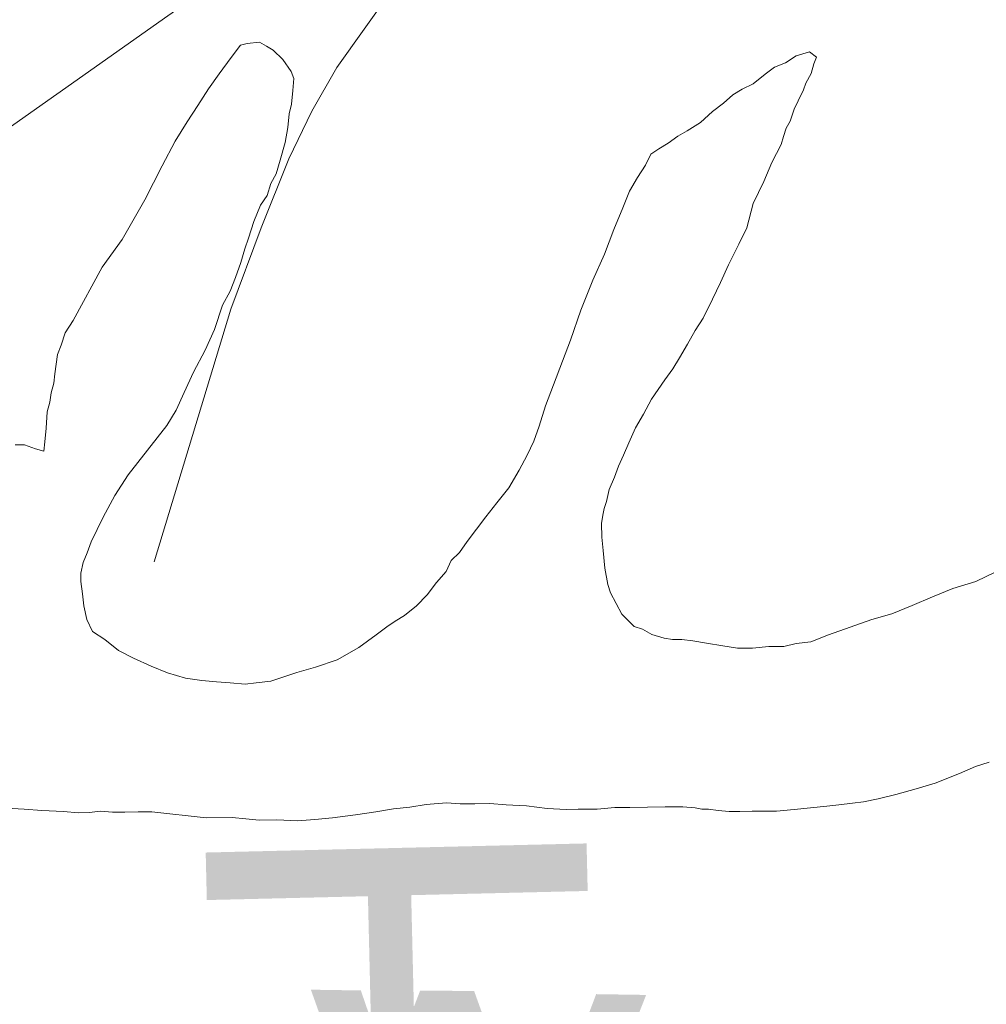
# Model space of a CAD drawing. Header units: feet. Extents: x 92 to 141.3, y -5 to 23.6.
# Tile 240 of 651: x 121.698 to 121.991, y 11.284 to 11.582. Entities that reach past the tile are written whole.
import ezdxf

# ---------------------------------------------------------------- set-up
doc = ezdxf.new("R2010")
doc.units = ezdxf.units.FT
doc.header["$MEASUREMENT"] = 0
doc.layers.add('CUY - Design$0$GM_X_Major_River', color=5, linetype='Continuous', lineweight=13)
doc.layers.add('CUY - Design$0$GM_X_Rail_Line', color=7, linetype='Continuous', lineweight=13)
doc.layers.add('TX_X_20', color=7, linetype='Continuous')
doc.styles.add('CUY - Design$0$Styledgn030', font='dgn030.shx')

msp = doc.modelspace()

# ---------------------------------------------------------------- linework, layer by layer
at = {"layer": 'CUY - Design$0$GM_X_Major_River', "flags": 128}
for points in [[(121.8876, 11.53822), (121.88518, 11.53448), (121.88276, 11.53032), (121.88077, 11.52534), (121.87797, 11.51871), (121.87519, 11.51124), (121.87159, 11.50336), (121.868, 11.49424), (121.86482, 11.48511), (121.85726, 11.46521), (121.85528, 11.459), (121.8537, 11.45444), (121.85169, 11.45028), (121.84928, 11.44572), (121.84606, 11.44031), (121.84241, 11.43573), (121.83916, 11.43156), (121.83633, 11.42781), (121.83349, 11.42406), (121.83107, 11.42073), (121.82863, 11.41823), (121.82702, 11.4149), (121.82418, 11.41157), (121.82134, 11.40782), (121.81809, 11.40448), (121.81442, 11.40154), (121.81155, 11.39986), (121.8091, 11.39818), (121.80584, 11.39566), (121.80053, 11.39188), (121.79398, 11.38809), (121.78741, 11.38594), (121.78167, 11.38423), (121.77386, 11.38165), (121.76933, 11.38119), (121.76604, 11.38073), (121.7615, 11.38109), (121.75737, 11.38145), (121.75283, 11.38181), (121.74787, 11.38258), (121.74249, 11.38416), (121.73751, 11.38617), (121.73212, 11.38858), (121.72755, 11.391), (121.72338, 11.39425), (121.71963, 11.39668), (121.71793, 11.40037), (121.71705, 11.40449), (121.71659, 11.4082), (121.71613, 11.41191), (121.71609, 11.41438), (121.71687, 11.4177), (121.71807, 11.4206), (121.71926, 11.42392), (121.72287, 11.43139), (121.72649, 11.43804), (121.73053, 11.44428), (121.74228, 11.45928), (121.74511, 11.46385), (121.74751, 11.46925), (121.75031, 11.47547), (121.75393, 11.48212), (121.75673, 11.48835), (121.7591, 11.4958), (121.76152, 11.49996), (121.76311, 11.50411), (121.7647, 11.50867), (121.76588, 11.51281), (121.76707, 11.51612), (121.76865, 11.5211), (121.77065, 11.52607), (121.77267, 11.52899), (121.77385, 11.53272), (121.77547, 11.53563), (121.77665, 11.53977), (121.77822, 11.54515), (121.77898, 11.5497), (121.77934, 11.55383), (121.78012, 11.55673), (121.78048, 11.56086), (121.78084, 11.56458), (121.77999, 11.56664), (121.77746, 11.57032), (121.77454, 11.57318), (121.77246, 11.57439), (121.77038, 11.5756), (121.76667, 11.57514), (121.76462, 11.5747), (121.76178, 11.57096), (121.75814, 11.56596), (121.7549, 11.56138), (121.75167, 11.55639), (121.74844, 11.55139), (121.74481, 11.54557), (121.74079, 11.53809), (121.73557, 11.52771), (121.72872, 11.51566), (121.72265, 11.50733), (121.7138, 11.49113), (121.71138, 11.48738), (121.71019, 11.48365)], [(121.71019, 11.48365), (121.71138, 11.48738), (121.7138, 11.49113), (121.72265, 11.50733), (121.72872, 11.51566), (121.73557, 11.52771), (121.74079, 11.53809), (121.74481, 11.54557), (121.74844, 11.55139), (121.75167, 11.55639), (121.7549, 11.56138), (121.75814, 11.56596), (121.76178, 11.57096), (121.76462, 11.5747), (121.76667, 11.57514), (121.77038, 11.5756), (121.77246, 11.57439), (121.77454, 11.57318), (121.77746, 11.57032), (121.77999, 11.56664), (121.78084, 11.56458), (121.78048, 11.56086), (121.78012, 11.55673), (121.77934, 11.55383), (121.77898, 11.5497), (121.77822, 11.54515), (121.77665, 11.53977), (121.77547, 11.53563), (121.77385, 11.53272), (121.77267, 11.52899), (121.77065, 11.52607), (121.76865, 11.5211), (121.76707, 11.51612), (121.76588, 11.51281), (121.7647, 11.50867), (121.76311, 11.50411), (121.76152, 11.49996), (121.7591, 11.4958), (121.75673, 11.48835), (121.75393, 11.48212), (121.75031, 11.47547), (121.74751, 11.46925), (121.74511, 11.46385), (121.74228, 11.45928), (121.73053, 11.44428), (121.72649, 11.43804), (121.72287, 11.43139), (121.71926, 11.42392), (121.71807, 11.4206), (121.71687, 11.4177), (121.71609, 11.41438), (121.71613, 11.41191), (121.71659, 11.4082), (121.71705, 11.40449), (121.71793, 11.40037), (121.71963, 11.39668), (121.72338, 11.39425), (121.72755, 11.391), (121.73212, 11.38858), (121.73751, 11.38617), (121.74249, 11.38416), (121.74787, 11.38258), (121.75283, 11.38181), (121.75737, 11.38145), (121.7615, 11.38109), (121.76604, 11.38073), (121.76933, 11.38119), (121.77386, 11.38165), (121.78167, 11.38423), (121.78741, 11.38594), (121.79398, 11.38809), (121.80053, 11.39188), (121.80584, 11.39566), (121.8091, 11.39818), (121.81155, 11.39986), (121.81442, 11.40154), (121.81809, 11.40448), (121.82134, 11.40782), (121.82418, 11.41157), (121.82702, 11.4149), (121.82863, 11.41823), (121.83107, 11.42073), (121.83349, 11.42406), (121.83633, 11.42781), (121.83916, 11.43156), (121.84241, 11.43573), (121.84606, 11.44031), (121.84928, 11.44572), (121.85169, 11.45028), (121.8537, 11.45444), (121.85528, 11.459), (121.85726, 11.46521), (121.86482, 11.48511), (121.868, 11.49424), (121.87159, 11.50336), (121.87519, 11.51124), (121.87797, 11.51871), (121.88077, 11.52534), (121.88276, 11.53032), (121.88518, 11.53448), (121.8876, 11.53822)], [(121.99404, 11.41486), (121.9879, 11.4119), (121.98092, 11.40975), (121.97477, 11.4072), (121.96862, 11.40465), (121.96246, 11.4021), (121.9563, 11.40037), (121.94317, 11.39567), (121.93784, 11.39355), (121.93331, 11.39308), (121.92961, 11.39221), (121.92507, 11.39215), (121.92013, 11.39168), (121.91559, 11.39162), (121.91105, 11.39239), (121.90609, 11.39316), (121.90195, 11.39393), (121.89865, 11.39431), (121.89576, 11.39427), (121.89328, 11.39466), (121.88955, 11.39585), (121.88665, 11.39746), (121.88416, 11.39826), (121.8804, 11.40193), (121.8787, 11.40521), (121.87701, 11.40849), (121.87615, 11.41096), (121.87526, 11.4159), (121.87477, 11.42126), (121.8743, 11.42538), (121.87425, 11.42951), (121.87462, 11.43199), (121.87501, 11.43406), (121.8758, 11.43613), (121.87658, 11.43986), (121.87818, 11.44359), (121.87937, 11.4469), (121.88097, 11.45023), (121.88257, 11.45396), (121.88457, 11.45853), (121.88699, 11.46268), (121.8894, 11.46725), (121.89345, 11.47308), (121.89587, 11.47641), (121.89789, 11.47974), (121.90031, 11.48389), (121.90273, 11.48805), (121.90515, 11.4918), (121.90795, 11.49761), (121.91036, 11.50259), (121.91276, 11.50798), (121.91597, 11.51422), (121.91838, 11.5192), (121.92034, 11.52665), (121.92355, 11.53329), (121.92594, 11.5391), (121.92876, 11.5445), (121.92955, 11.54698), (121.93034, 11.54947), (121.93155, 11.55155), (121.93273, 11.55528), (121.93394, 11.55777), (121.93554, 11.56109), (121.93634, 11.56317), (121.93795, 11.56607), (121.93873, 11.56897), (121.93953, 11.57104), (121.93744, 11.57267), (121.93334, 11.57138), (121.93007, 11.56928), (121.92678, 11.568), (121.92393, 11.5659), (121.92026, 11.56297), (121.91698, 11.56128), (121.91412, 11.55959), (121.91126, 11.55708), (121.908, 11.55456), (121.90433, 11.55122), (121.90024, 11.54869), (121.89738, 11.54701), (121.89452, 11.54491), (121.89166, 11.54322), (121.88921, 11.54154), (121.8876, 11.53822)], [(121.8876, 11.53822), (121.88921, 11.54154), (121.89166, 11.54322), (121.89452, 11.54491), (121.89738, 11.54701), (121.90024, 11.54869), (121.90433, 11.55122), (121.908, 11.55456), (121.91126, 11.55708), (121.91412, 11.55959), (121.91698, 11.56128), (121.92026, 11.56297), (121.92393, 11.5659), (121.92678, 11.568), (121.93007, 11.56928), (121.93334, 11.57138), (121.93744, 11.57267), (121.93953, 11.57104), (121.93873, 11.56897), (121.93795, 11.56607), (121.93634, 11.56317), (121.93554, 11.56109), (121.93394, 11.55777), (121.93273, 11.55528), (121.93155, 11.55155), (121.93034, 11.54947), (121.92955, 11.54698), (121.92876, 11.5445), (121.92594, 11.5391), (121.92355, 11.53329), (121.92034, 11.52665), (121.91838, 11.5192), (121.91597, 11.51422), (121.91276, 11.50798), (121.91036, 11.50259), (121.90795, 11.49761), (121.90515, 11.4918), (121.90273, 11.48805), (121.90031, 11.48389), (121.89789, 11.47974), (121.89587, 11.47641), (121.89345, 11.47308), (121.8894, 11.46725), (121.88699, 11.46268), (121.88457, 11.45853), (121.88257, 11.45396), (121.88097, 11.45023), (121.87937, 11.4469), (121.87818, 11.44359), (121.87658, 11.43986), (121.8758, 11.43613), (121.87501, 11.43406), (121.87462, 11.43199), (121.87425, 11.42951), (121.8743, 11.42538), (121.87477, 11.42126), (121.87526, 11.4159), (121.87615, 11.41096), (121.87701, 11.40849), (121.8787, 11.40521), (121.8804, 11.40193), (121.88416, 11.39826), (121.88665, 11.39746), (121.88955, 11.39585), (121.89328, 11.39466), (121.89576, 11.39427), (121.89865, 11.39431), (121.90195, 11.39393), (121.90609, 11.39316), (121.91105, 11.39239), (121.91559, 11.39162), (121.92013, 11.39168), (121.92507, 11.39215), (121.92961, 11.39221), (121.93331, 11.39308), (121.93784, 11.39355), (121.94317, 11.39567), (121.9563, 11.40037), (121.96246, 11.4021), (121.96862, 11.40465), (121.97477, 11.4072), (121.98092, 11.40975), (121.9879, 11.4119), (121.99404, 11.41486)], [(121.71019, 11.48365), (121.709, 11.48075), (121.70862, 11.47786), (121.70825, 11.47496), (121.70788, 11.47207), (121.70709, 11.46917), (121.70672, 11.46628), (121.70593, 11.46338), (121.70559, 11.45842), (121.70523, 11.45429), (121.70486, 11.4514), (121.70238, 11.45219), (121.69906, 11.45339), (121.69617, 11.45335)], [(121.69617, 11.45335), (121.69906, 11.45339), (121.70238, 11.45219), (121.70486, 11.4514), (121.70523, 11.45429), (121.70559, 11.45842), (121.70593, 11.46338), (121.70672, 11.46628), (121.70709, 11.46917), (121.70788, 11.47207), (121.70825, 11.47496), (121.70862, 11.47786), (121.709, 11.48075), (121.71019, 11.48365)], [(121.79958, 11.3411), (121.80575, 11.342), (121.8111, 11.34289), (121.81604, 11.34337), (121.82098, 11.34425), (121.82716, 11.34474), (121.83129, 11.34438), (121.83582, 11.34443), (121.84036, 11.34449), (121.84531, 11.34413), (121.8515, 11.3438), (121.8577, 11.34304), (121.86348, 11.3427), (121.86719, 11.34275), (121.87008, 11.34278), (121.87296, 11.34282), (121.87831, 11.34329), (121.88285, 11.34335), (121.88821, 11.34342), (121.89357, 11.34348), (121.89893, 11.34354), (121.90265, 11.34318), (121.90471, 11.34279), (121.90678, 11.34281), (121.90967, 11.34244), (121.91297, 11.34206), (121.91627, 11.3421), (121.91998, 11.34215), (121.92741, 11.34224), (121.93276, 11.34272), (121.9377, 11.34319), (121.94264, 11.34366), (121.94635, 11.34412), (121.95047, 11.34458), (121.95376, 11.34503), (121.95829, 11.34591), (121.96363, 11.34722), (121.96979, 11.34894), (121.97554, 11.35066), (121.98292, 11.35364), (121.98784, 11.35577), (121.99195, 11.35705)], [(121.99195, 11.35705), (121.98784, 11.35577), (121.98292, 11.35364), (121.97554, 11.35066), (121.96979, 11.34894), (121.96363, 11.34722), (121.95829, 11.34591), (121.95376, 11.34503), (121.95047, 11.34458), (121.94635, 11.34412), (121.94264, 11.34366), (121.9377, 11.34319), (121.93276, 11.34272), (121.92741, 11.34224), (121.91998, 11.34215), (121.91627, 11.3421), (121.91297, 11.34206), (121.90967, 11.34244), (121.90678, 11.34281), (121.90471, 11.34279), (121.90265, 11.34318), (121.89893, 11.34354), (121.89357, 11.34348), (121.88821, 11.34342), (121.88285, 11.34335), (121.87831, 11.34329), (121.87296, 11.34282), (121.87008, 11.34278), (121.86719, 11.34275), (121.86348, 11.3427), (121.8577, 11.34304), (121.8515, 11.3438), (121.84531, 11.34413), (121.84036, 11.34449), (121.83582, 11.34443), (121.83129, 11.34438), (121.82716, 11.34474), (121.82098, 11.34425), (121.81604, 11.34337), (121.8111, 11.34289), (121.80575, 11.342), (121.79958, 11.3411)], [(121.69356, 11.34312), (121.69893, 11.34277), (121.70429, 11.34243), (121.7109, 11.34209), (121.71544, 11.34173), (121.71874, 11.34177), (121.72203, 11.34223), (121.72575, 11.34186), (121.72946, 11.34191), (121.73358, 11.34195), (121.7377, 11.342), (121.75423, 11.34014), (121.76206, 11.34024), (121.76619, 11.33987), (121.77032, 11.33951), (121.77568, 11.33957), (121.78187, 11.33924), (121.78722, 11.33971), (121.79258, 11.34019), (121.79958, 11.3411)], [(121.79958, 11.3411), (121.79258, 11.34019), (121.78722, 11.33971), (121.78187, 11.33924), (121.77568, 11.33957), (121.77032, 11.33951), (121.76619, 11.33987), (121.76206, 11.34024), (121.75423, 11.34014), (121.7377, 11.342), (121.73358, 11.34195), (121.72946, 11.34191), (121.72575, 11.34186), (121.72203, 11.34223), (121.71874, 11.34177), (121.71544, 11.34173), (121.7109, 11.34209), (121.70429, 11.34243), (121.69893, 11.34277), (121.69356, 11.34312)]]:
    msp.add_lwpolyline(points, dxfattribs=at)
at = {"layer": 'CUY - Design$0$GM_X_Rail_Line', "flags": 128}
for points in [[(122.00136, 11.69945), (121.98907, 11.69325), (121.97565, 11.6884), (121.96141, 11.68408), (121.94428, 11.67928), (121.92939, 11.67512), (121.91547, 11.6708), (121.90298, 11.66504), (121.89162, 11.65911), (121.8579, 11.63529), (121.84152, 11.62326), (121.83224, 11.61478), (121.82503, 11.60789), (121.81783, 11.60053), (121.81047, 11.59125), (121.79382, 11.56788), (121.7863, 11.55459), (121.77926, 11.54019), (121.77093, 11.51922), (121.76165, 11.49457), (121.73844, 11.4179)], [(119.79791, 10.53627), (120.04142, 10.66083), (120.28503, 10.78517), (120.74341, 11.01829), (120.8698, 11.08177), (120.95481, 11.12558), (121.08102, 11.18925), (121.18476, 11.24224), (121.21785, 11.25864), (121.33568, 11.3192), (121.36863, 11.33605), (121.40196, 11.35328), (121.42462, 11.3662), (121.44765, 11.3793), (121.47031, 11.39335), (121.51974, 11.42705), (121.60756, 11.48847), (121.74257, 11.58359), (121.90395, 11.69521)]]:
    msp.add_lwpolyline(points, dxfattribs=at)

# ---------------------------------------------------------------- texts
at = {"layer": 'TX_X_20', "style": 'CUY - Design$0$Styledgn030'}
for s, rotation, p in [('45TH', 91.3684, (121.87844, 10.96679)), ('A', 359.5191, (121.77446, 11.17242)), ('V', 359.1038, (121.78349, 11.17234))]:
    msp.add_text(s, height=0.1157, rotation=rotation, dxfattribs=at).set_placement(p)

doc.saveas('drawing.dxf')
